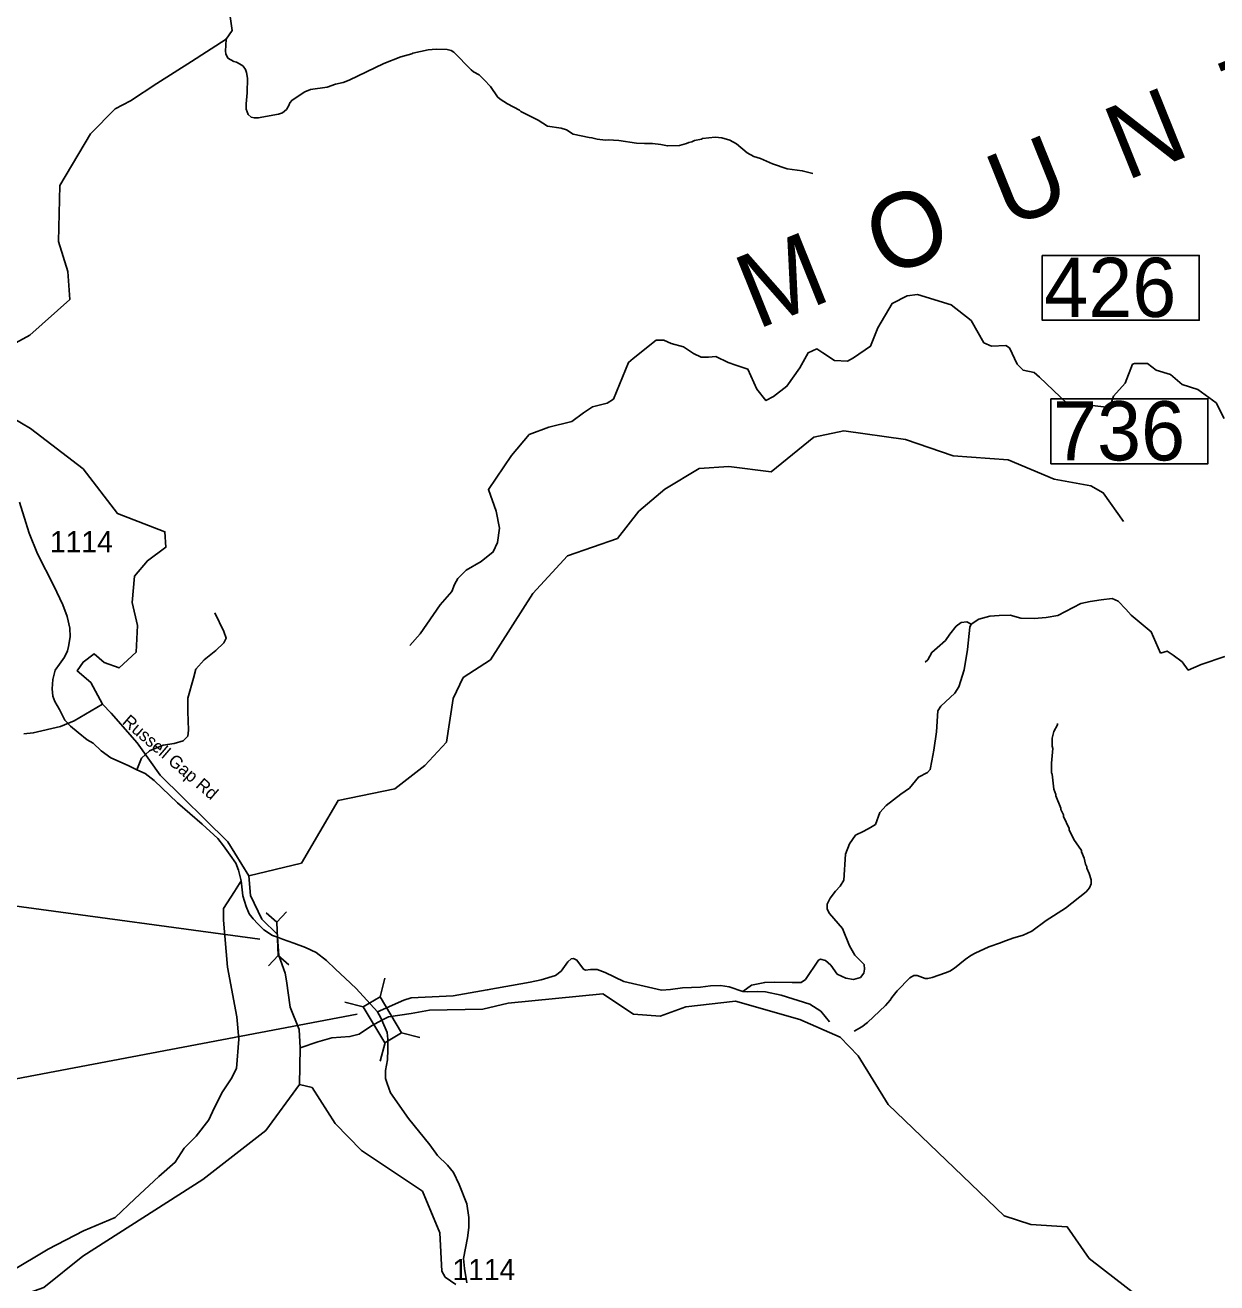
# Model space of a CAD drawing. Extents: x 1248089 to 1457196, y 820910 to 988753.
# Drawn here: x 1338152 to 1345202, y 841176 to 848615 of the extents above; entities that cross this region are included whole.
import ezdxf

# ---------------------------------------------------------------- set-up
doc = ezdxf.new("R2010")
doc.units = 0
for name, color, linetype in [('Exist Geographical Mountain Summit Label', 7, 'Continuous'), ('Exist Hydrographic Creek Single Shore', 7, 'Continuous'), ('Exist Hydrographic Misc Water Feature', 7, 'Continuous'), ('Exist Road Non-System Type 51', 7, 'Continuous'), ('Exist Road Secondary Structure Pipe CELL', 7, 'Continuous'), ('Exist Road Secondary Structure Standard Bridge CELL', 7, 'Continuous'), ('Exist Road Secondary Structure Standard Bridge Number Label', 7, 'Continuous'), ('Exist Road Secondary Type 51 Attributed', 7, 'Continuous'), ('Exist Road Secondary Type 51 Label', 7, 'Continuous'), ('Prop Lane Arrow CELL', 7, 'Continuous'), ('Prop Lane Lines', 7, 'Continuous')]:
    doc.layers.add(name, color=color, linetype=linetype)

msp = doc.modelspace()

# ---------------------------------------------------------------- linework, layer by layer
at = {"layer": 'Exist Hydrographic Creek Single Shore'}
msp.add_line((1339774.3, 842350), (1339779.3, 842566.5), dxfattribs=at)
for points in [[(1337900.3, 846628.9), (1338179.2, 846780.9), (1338417.3, 846992.8), (1338404.3, 847157.2), (1338350.2, 847335.6), (1338357.2, 847667), (1338539.2, 847971.9), (1338684.3, 848120), (1338776.2, 848167.3), (1338931.2, 848270.8), (1339136.3, 848400.6), (1339341.6, 848532.9), (1339377, 848582.8), (1339327.2, 848931.1)], [(1338609.8, 844598.4), (1338540.5, 844726.4), (1338460.2, 844795.8), (1338495.3, 844847.6), (1338560.6, 844896.6), (1338619.5, 844845.7), (1338707.9, 844813.5), (1338809.7, 844907.4), (1338816.3, 845064.3), (1338786.3, 845199.5), (1338798.3, 845356.9), (1338875.3, 845447.2), (1338985.3, 845527.1), (1338979.2, 845619.2), (1338698.3, 845726.6), (1338495.3, 845990), (1338184.2, 846229.3), (1337862.2, 846419.6)], [(1339476.3, 843583.7), (1339352.1, 843785.5), (1338950.3, 844179.6), (1338814.7, 844371.1), (1338661, 844545.5), (1338609.8, 844598.4)], [(1339645.8, 843220.5), (1339644.3, 843237.5), (1339553, 843327.2), (1339484.7, 843467.9), (1339476.3, 843583.7)], [(1339779.3, 842566.5), (1339773.3, 842675), (1339719.5, 842806.8), (1339698.9, 842961.8), (1339690.8, 843007.6), (1339653.1, 843112.6), (1339645.8, 843220.5)], [(1345320.5, 840886), (1345111.4, 840847.5), (1344962.5, 840919.4), (1344446.4, 841320.5), (1344316.4, 841506.9), (1344100.4, 841521.1), (1343943.4, 841573.5), (1343257.4, 842230.8), (1343080.4, 842519.9), (1342974.4, 842630.3), (1342734.4, 842733.7), (1342353.4, 842843.1), (1342061.4, 842809.6), (1341909.3, 842753.5), (1341751.3, 842766.5), (1341570.4, 842885.1), (1341010.4, 842830.7), (1340859.4, 842794.3), (1340544.8, 842789.5), (1340435.4, 842769.6), (1340302.5, 842750.3), (1340261.8, 842730.4)], [(1340261.8, 842730.4), (1340201.3, 842697.1), (1340128.1, 842647.6), (1340073.4, 842632.8), (1339966.3, 842625.4), (1339884.3, 842602.5), (1339779.3, 842566.5)], [(1340636.9, 841210.4), (1340617.4, 841246.4), (1340605.4, 841473.2), (1340502.4, 841718.1), (1340141.4, 841958.5), (1339986.3, 842119.2), (1339849.4, 842332), (1339774.3, 842350)], [(1340700.6, 841166.3), (1340636.9, 841210.4)]]:
    msp.add_lwpolyline(points, dxfattribs=at)
at = {"layer": 'Exist Hydrographic Misc Water Feature'}
for points in [[(1342812.4, 847738.4), (1342748.7, 847753.9), (1342660.9, 847766), (1342573.6, 847794.1), (1342502.2, 847825.8), (1342462.6, 847838.7), (1342423, 847859.7), (1342360.2, 847913.1), (1342320.7, 847934.1), (1342273, 847949.2), (1342233.1, 847952.2), (1342158.9, 847943.9), (1342152.7, 847940.1), (1342112.6, 847933), (1342096.4, 847925.4), (1342078.3, 847921.8), (1342064.1, 847914.2), (1342023.8, 847903.1), (1341951.9, 847900.9), (1341912, 847909.8), (1341864.1, 847915), (1341816.1, 847914.1), (1341768.1, 847917.2), (1341664.5, 847933.7), (1341600.5, 847937.2), (1341584.5, 847935.6), (1341536.6, 847940.8), (1341504.9, 847949.5), (1341488.9, 847949.9), (1341393.2, 847970.2), (1341353.8, 847995.1), (1341322.1, 848005.9), (1341242.3, 848017.8), (1341187.1, 848053.1), (1341084.2, 848103.5), (1341076.4, 848111.7), (1341005.3, 848149.3), (1340961.8, 848176.4), (1340946.2, 848190.8), (1340905.5, 848251.7), (1340868.5, 848292.6), (1340837.1, 848321.3), (1340805.4, 848338.1), (1340789.7, 848350.5), (1340688, 848454.9), (1340672.4, 848465.2), (1340648.5, 848471.8), (1340584.5, 848473.3), (1340536.3, 848468.5), (1340445.9, 848448.7), (1340439.8, 848444.8), (1340375.4, 848428.3), (1340274.4, 848388.7), (1340068.2, 848289.7), (1340033.9, 848276.5), (1339987.6, 848265.6), (1339939.2, 848248.7), (1339840.9, 848235.1), (1339806.5, 848219.9), (1339731.5, 848171.7), (1339717.1, 848156.1), (1339712.7, 848140.1), (1339698.1, 848116.5), (1339673.7, 848097.1), (1339651.5, 848087.6), (1339531, 848066.5), (1339507, 848067.1), (1339489.1, 848071.5), (1339471.5, 848085.9), (1339460.2, 848118.2), (1339458.9, 848150.2), (1339466.3, 848214), (1339468.3, 848302), (1339461, 848334.1), (1339455.5, 848352.2), (1339441.9, 848372.5), (1339434, 848378.7), (1339402.5, 848395.5), (1339386.5, 848399.9), (1339351, 848420.7), (1339339.5, 848445), (1339337.9, 848461), (1339341.6, 848532.9), (1339341.2, 848536.1)], [(1339476.3, 843583.7), (1339786.3, 843659.6), (1340003.4, 844029.4), (1340338.3, 844098.2), (1340516.3, 844235.8), (1340644.4, 844374.3), (1340683.3, 844632.9), (1340744.3, 844756.4), (1340905.3, 844861.5), (1341155.4, 845253.7), (1341360.3, 845476.1), (1341655.4, 845578.5), (1341783.3, 845740.1), (1341936.3, 845871.6), (1342139.3, 845992.3), (1342314.3, 846005.2), (1342564.4, 845973.9), (1342818.3, 846178.8), (1342994.4, 846214.7), (1343360.4, 846164.7), (1343641.3, 846067.1), (1343966.3, 846044.2), (1344239.3, 845930.4), (1344455.4, 845889.9), (1344529.4, 845849.1), (1344650.4, 845679.2)], [(1338144.2, 844424), (1338200.2, 844428.7), (1338361.1, 844466.8), (1338441.9, 844500.9), (1338609.8, 844598.4)], [(1344258.9, 844484.4), (1344258.8, 844476.4), (1344237.9, 844436.9), (1344226.9, 844397.2), (1344228, 844351.2), (1344231.6, 844337.1), (1344223.6, 844249.3), (1344224.4, 844193.3), (1344228.2, 844185.2), (1344238.2, 844097), (1344249.5, 844064.7), (1344249.3, 844056.7), (1344279.6, 843984), (1344279.4, 843976), (1344294.7, 843943.6), (1344294.5, 843935.6), (1344328.8, 843862.8), (1344328.7, 843854.8), (1344355.4, 843798.2), (1344401.9, 843733.1), (1344401.7, 843725.1), (1344417, 843688.7), (1344424.2, 843652.6), (1344431.8, 843636.4), (1344431.6, 843628.4), (1344447, 843598.1), (1344458, 843559.8), (1344457.5, 843535.8), (1344449, 843512), (1344428.4, 843488.5), (1344306.3, 843393.4), (1344192.6, 843320.2), (1344107.1, 843256.2), (1344056.5, 843233.4), (1343994.1, 843214.9), (1343935.7, 843194.3), (1343921.5, 843186.6), (1343852.9, 843164.3), (1343772, 843126.2), (1343745.8, 843112.8), (1343713.2, 843089.6), (1343650, 843037.1), (1343621.6, 843019.8), (1343597.4, 843010.4), (1343516.7, 842982.3), (1343492.6, 842976.9), (1343476.6, 842977.3), (1343429, 842994.4), (1343409, 842994.8), (1343384.7, 842981.4), (1343310.9, 842903.2), (1343278.1, 842864), (1343269.6, 842848.2), (1343240.9, 842816.9), (1343134.6, 842715.4), (1343102, 842690.2), (1343057.1, 842665.6)], [(1344258.9, 844484.4), (1344258.8, 844476.4), (1344237.9, 844436.9), (1344226.9, 844397.2), (1344228, 844351.2), (1344231.6, 844337.1), (1344223.6, 844249.3), (1344224.4, 844193.3), (1344228.2, 844185.2), (1344238.2, 844097), (1344249.5, 844064.7), (1344249.3, 844056.7), (1344279.6, 843984), (1344279.4, 843976), (1344294.7, 843943.6), (1344294.5, 843935.6), (1344328.8, 843862.8), (1344328.7, 843854.8), (1344355.4, 843798.2), (1344401.9, 843733.1), (1344401.7, 843725.1), (1344417, 843688.7), (1344424.2, 843652.6), (1344431.8, 843636.4), (1344431.6, 843628.4), (1344447, 843598.1), (1344458, 843559.8), (1344457.5, 843535.8), (1344449, 843512), (1344428.4, 843488.5), (1344306.3, 843393.4), (1344192.6, 843320.2), (1344107.1, 843256.2), (1344056.5, 843233.4), (1343994.1, 843214.9), (1343935.7, 843194.3), (1343921.5, 843186.6), (1343852.9, 843164.3), (1343772, 843126.2), (1343745.8, 843112.8), (1343713.2, 843089.6), (1343650, 843037.1), (1343621.6, 843019.8), (1343597.4, 843010.4), (1343516.7, 842982.3), (1343492.6, 842976.9), (1343476.6, 842977.3), (1343429, 842994.4), (1343409, 842994.8), (1343384.7, 842981.4), (1343310.9, 842903.2), (1343278.1, 842864), (1343269.6, 842848.2), (1343240.9, 842816.9), (1343134.6, 842715.4), (1343102, 842690.2), (1343057.1, 842665.6)], [(1335552.3, 839943.2), (1335976.4, 840256.4), (1336135.4, 840302.4), (1336279.3, 840401.2), (1336489.3, 840472.6), (1336644.3, 840676.3), (1336812.3, 840771.3), (1337290.3, 840886.6), (1337333.3, 840944.7), (1337611.3, 841080.3), (1338020.3, 841062.2), (1338263.3, 841149.3), (1338493.4, 841335.1), (1339203.4, 841786.9), (1339576.3, 842078.2), (1339774.3, 842350)]]:
    msp.add_lwpolyline(points, dxfattribs=at)
at = {"layer": 'Exist Road Non-System Type 51'}
for points in [[(1345245.1, 846288.2), (1345196.9, 846380.7), (1345088.4, 846461.1), (1344996, 846489.2), (1344927.7, 846549.6), (1344843.3, 846573.7), (1344791.1, 846613.9), (1344714.7, 846613.9), (1344702.7, 846609.9), (1344658.5, 846497.3), (1344590.2, 846420.9), (1344574.1, 846372.6), (1344546, 846356.6), (1344465.6, 846364.6), (1344317, 846376.7), (1344152.2, 846533.5), (1344120.1, 846561.6), (1344055.8, 846573.7), (1344019.6, 846609.9), (1343975.4, 846706.4), (1343952.5, 846720.4), (1343868.1, 846716.4), (1343823.9, 846736.5), (1343747.6, 846869.2), (1343631, 846961.7), (1343430.1, 847022), (1343369.9, 847014), (1343281.5, 846969.7), (1343197.1, 846825), (1343152.9, 846716.4), (1343052.5, 846648.1), (1343016.3, 846628), (1342940, 846632), (1342871.7, 846676.2), (1342835.5, 846700.3), (1342783.3, 846676.2), (1342735, 846587.8), (1342658.7, 846479.2), (1342578.3, 846418.9), (1342534.1, 846394.8), (1342479.9, 846463), (1342427.7, 846579.7), (1342355.4, 846603.8), (1342311.2, 846619.9), (1342238.8, 846656), (1342194.6, 846652), (1342150.4, 846652), (1342106.2, 846672.1), (1342046, 846712.3), (1341973.7, 846732.4), (1341929.5, 846752.5), (1341885.3, 846752.5), (1341748.7, 846644), (1341720.5, 846619.9), (1341632.1, 846402.7), (1341596, 846378.6), (1341507.6, 846358.5), (1341455.3, 846322.3), (1341387, 846270), (1341250.4, 846237.9), (1341133.9, 846193.7), (1341029.4, 846069), (1340892.8, 845868), (1340937.7, 845740.5), (1340957.8, 845640), (1340945.7, 845555.6), (1340921.6, 845499.3), (1340849.3, 845443), (1340760.9, 845390.7), (1340712.7, 845342.5), (1340692.6, 845306.3), (1340676.5, 845266.1), (1340608.2, 845185.7), (1340488.2, 845014.2), (1340427.9, 844945.8)], [(1343748.8, 845071.9), (1343793.2, 845101.5), (1343859.7, 845120), (1343913.4, 845123.7), (1343978.1, 845125.6), (1344042.8, 845107), (1344120.5, 845105.2), (1344192.6, 845112.6), (1344261.1, 845123.7), (1344397.9, 845194), (1344452.7, 845206.7), (1344517.5, 845215.9), (1344582.2, 845223.3), (1344617.3, 845208.5), (1344663.6, 845160.4), (1344695, 845125.3), (1344813.4, 845027.2), (1344867.4, 844901)], [(1338813, 844211.4), (1338840.2, 844278.8), (1338887.9, 844324), (1338968.2, 844356.7), (1339033.4, 844366.7), (1339086.1, 844381.8), (1339113.7, 844409.4), (1339118.8, 844444.6), (1339113.7, 844555), (1339113.7, 844635.4), (1339148.9, 844753.4), (1339161.4, 844806.2), (1339211.6, 844861.4), (1339279.4, 844916.6), (1339327, 844961.8), (1339342.1, 844989.5), (1339327, 845029.6), (1339274.3, 845140.1)], [(1342397.6, 842899.4), (1342449.4, 842936.4), (1342527.1, 842953), (1342586.2, 842954.9), (1342689.8, 842953), (1342743.4, 842953), (1342767.5, 842969.7), (1342845.2, 843084.4), (1342856.3, 843090), (1342885.9, 843082.6), (1342917.3, 843054.8), (1342956.1, 843003), (1343007.9, 842978.9), (1343052.3, 842971.5), (1343093, 842982.6), (1343113.3, 843008.6), (1343117, 843032.6), (1343115.2, 843058.5), (1343059.7, 843114), (1343028.1, 843170.1), (1342987.4, 843271.9), (1342909.7, 843360.8), (1342896.8, 843386.7), (1342896.8, 843416.3), (1342913.4, 843451.5), (1342946.7, 843492.2), (1342974.4, 843521.8), (1342994.8, 843558.8), (1343005.9, 843712.4), (1343028.1, 843773.5), (1343065.1, 843823.5), (1343113.2, 843847.5), (1343153.8, 843869.8), (1343183.4, 843888.3), (1343209, 843958.9), (1343246, 843999.6), (1343332.9, 844066.3), (1343382.9, 844101.4), (1343436.5, 844168.1), (1343490.2, 844194), (1343506.8, 844212.5), (1343516, 844264.3), (1343527.1, 844327.2), (1343543.8, 844434.6), (1343551.2, 844560.4), (1343569.7, 844586.4), (1343651.1, 844664.1), (1343674.8, 844701.7), (1343706.2, 844801.7), (1343726.6, 844922), (1343735.8, 845016.4), (1343739.5, 845055.2), (1343748.8, 845071.9)], [(1343748.8, 845071.9), (1343722.9, 845086.7), (1343689.6, 845081.1), (1343660, 845060.8), (1343621.2, 845012.7), (1343597.1, 844975.6), (1343547.2, 844933.1), (1343515.7, 844905.3), (1343491.7, 844860.9), (1343476.9, 844847.9)], [(1344867.4, 844901), (1344907.6, 844913.1), (1344943.8, 844889), (1344996, 844848.7), (1345032.2, 844800.5), (1345108.5, 844832.7), (1345249.1, 844880.9)], [(1339430.1, 843553.5), (1339391.6, 843490.6), (1339326.3, 843390.2), (1339326.3, 843322.4), (1339348.9, 843043.7), (1339404.1, 842749.9), (1339416.7, 842616.8), (1339401.6, 842443.5), (1339371.6, 842382.2), (1339318.9, 842306.9), (1339271.2, 842209), (1339238.6, 842141.2), (1339163.3, 842043.2), (1339093, 841972.9), (1339040.3, 841890), (1338942.5, 841804.7), (1338802, 841674.1), (1338684.8, 841562.2), (1338496.6, 841484.4), (1338288.3, 841376.4), (1338067.5, 841243.3), (1337976.8, 841186.6)], [(1341363.4, 843075.7), (1341381.5, 843092.8), (1341396.3, 843094.7), (1341416.6, 843085.4), (1341455.4, 843031.7), (1341466.5, 843026.2), (1341496.1, 843029.9), (1341536.8, 843029.9), (1341583.1, 843011.4), (1341694, 842959.6), (1341866, 842918.8), (1341916, 842907.7), (1341969.6, 842911.4), (1342041.7, 842920.7), (1342147.2, 842924.4), (1342206.3, 842933.6), (1342265.5, 842935.5), (1342317.3, 842928.1), (1342397.6, 842899.4)], [(1341363.4, 843075.7), (1341322.7, 843020.2), (1341289.4, 842994.3), (1341204.3, 842968.3), (1341139.6, 842955.4), (1340886.2, 842909.1), (1340683.5, 842874.3), (1340435.6, 842861.4), (1340393.1, 842848.4), (1340235.9, 842779.9)], [(1342909.9, 842719.8), (1342860, 842782.8), (1342793.4, 842825.3), (1342625.1, 842877.1), (1342530.8, 842897.5), (1342484.5, 842899.4), (1342423.5, 842897.5), (1342397.6, 842899.4)]]:
    msp.add_lwpolyline(points, dxfattribs=at)
at = {"layer": 'Exist Road Secondary Structure Pipe CELL'}
for p, q in [((1339578.4, 843364.6), (1339641.3, 843310)), ((1339699.2, 843369.8), (1339641.3, 843310)), ((1339649.9, 843111.8), (1339641.3, 843310)), ((1339592, 843051.9), (1339649.9, 843111.8)), ((1339712.8, 843057.2), (1339649.9, 843111.8))]:
    msp.add_line(p, q, dxfattribs=at)
at = {"layer": 'Exist Road Secondary Structure Standard Bridge CELL'}
for p, q in [((1340279.4, 842978.7), (1340251.7, 842869)), ((1340042.5, 842837.4), (1340152.2, 842809.7)), ((1340378.2, 842655.8), (1340487.9, 842628.1)), ((1340281, 842597.8), (1340253.3, 842488.1))]:
    msp.add_line(p, q, dxfattribs=at)
msp.add_lwpolyline([(1340251.7, 842869), (1340378.7, 842656.1), (1340279.2, 842596.8), (1340152.2, 842809.7)], close=True, dxfattribs=at)
at = {"layer": 'Exist Road Secondary Structure Standard Bridge Number Label'}
msp.add_line((1340117, 842765.4), (1337512, 842272.6), dxfattribs=at)
for points in [[(1344168.4, 847253.4), (1345097.4, 847253.4), (1345097.4, 846869.3), (1344168.4, 846869.3)], [(1344220.2, 846405.1), (1345149.2, 846405.1), (1345149.2, 846021), (1344220.2, 846021)]]:
    msp.add_lwpolyline(points, close=True, dxfattribs=at)
at = {"layer": 'Exist Road Secondary Type 51 Attributed'}
for points in [[(1338118.4, 845793.9), (1338156.9, 845673.9), (1338177, 845609.9), (1338225.7, 845487.6), (1338322.9, 845298.2), (1338374.9, 845186.1), (1338400.9, 845117.1), (1338416.7, 845049.2), (1338417.9, 844998.2), (1338408.8, 844940.5), (1338402.4, 844915.2), (1338384.3, 844877.8), (1338354.9, 844834.8), (1338330, 844799.7), (1338315.3, 844744.2), (1338313, 844688.8), (1338316.4, 844646.9), (1338327.7, 844614.1), (1338355.8, 844568.3), (1338387.5, 844504.9), (1338421.4, 844468.6), (1338465.5, 844431.3), (1338519.4, 844388.7), (1338554.4, 844368.3), (1338601.9, 844323), (1338658.5, 844281.2), (1338761, 844236.3), (1338813, 844211.4), (1338861.6, 844189.9), (1338914.8, 844148), (1339053.5, 844014.8), (1339199.4, 843890.2), (1339292.2, 843805.3), (1339326.1, 843761.2), (1339365.7, 843706.3), (1339398.5, 843658.7), (1339414.3, 843618), (1339430.1, 843553.5), (1339440.3, 843465.2), (1339460.1, 843402.5), (1339477.1, 843358.4), (1339500.8, 843330.1), (1339529.1, 843299.5), (1339564.1, 843263.4), (1339615, 843230.6), (1339645.8, 843220.5)], [(1339645.8, 843220.5), (1339675.2, 843209.6), (1339741.9, 843185.8), (1339810.7, 843160.3), (1339872.9, 843129.7), (1339934.7, 843083.9), (1339987.8, 843031.8), (1340044.4, 842977.5), (1340111.1, 842917.5), (1340235.9, 842779.9), (1340256.5, 842743.9), (1340261.8, 842730.4)], [(1340261.8, 842730.4), (1340293.1, 842657.9), (1340297.6, 842617.1), (1340298.7, 842556), (1340295.4, 842496), (1340284, 842433.2), (1340284, 842385.7), (1340293.1, 842355.1), (1340313.4, 842300.8), (1340420.9, 842149.1), (1340547.1, 841992.6), (1340592.3, 841930.4), (1340650, 841872.6), (1340686.2, 841828.5), (1340720.1, 841757.2), (1340764.2, 841644), (1340777.8, 841563.6), (1340776.7, 841503.4), (1340769.9, 841442.3), (1340746.1, 841320), (1340750.6, 841261.6), (1340764.2, 841175.6)]]:
    msp.add_lwpolyline(points, dxfattribs=at)
at = {"layer": 'Prop Lane Arrow CELL'}
msp.add_lwpolyline([(1339541, 843209.1), (1338087.9, 843405.4), (1335437, 844053.4)], dxfattribs=at)

# ---------------------------------------------------------------- texts
at = {"layer": 'Exist Geographical Mountain Summit Label'}
msp.add_text('M  O  U  N  T  A  I  N  S', height=440, rotation=21.95029, dxfattribs=at).set_placement((1342480.4, 846812.6))
at = {"layer": 'Exist Road Secondary Structure Standard Bridge Number Label'}
for s, p in [('426', (1344181, 846889.1)), ('736', (1344232.8, 846040.8))]:
    msp.add_text(s, height=350, dxfattribs=at).set_placement(p)
at = {"layer": 'Exist Road Secondary Type 51 Label'}
msp.add_text('Russell Gap Rd', height=75, rotation=319.20184, dxfattribs=at).set_placement((1338721.6, 844486.9))
at = {"layer": 'Prop Lane Lines'}
for p in [(1338298.8, 845497.4), (1340679.8, 841192.3)]:
    msp.add_text('1114', height=125, dxfattribs=at).set_placement(p)

doc.saveas('drawing.dxf')
